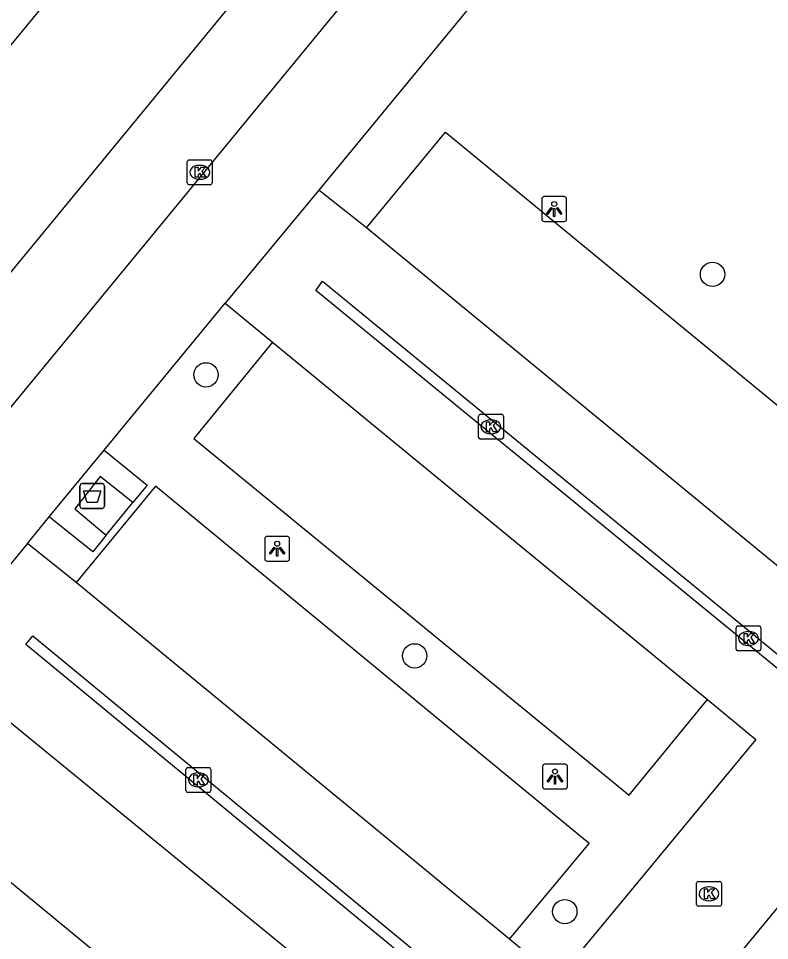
# Model space of a CAD drawing. Extents: x 155275 to 156263, y 382654 to 383635.
# Drawn here: x 155637.77 to 155667.95, y 383015.31 to 383052.37 of the extents above; entities that cross this region are included whole.
import ezdxf

# ---------------------------------------------------------------- set-up
doc = ezdxf.new("R2010")
doc.units = 0
for name, color, linetype in [('IMGEO_Afval_apart_plaats', 7, 'Continuous'), ('IMGEO_Boom', 7, 'Continuous'), ('IMGEO_Fietspad_gesloten', 7, 'Continuous'), ('IMGEO_Kolk', 7, 'Continuous'), ('IMGEO_Lichtpunt', 7, 'Continuous'), ('IMGEO_Parkeervlak_open', 7, 'Continuous'), ('IMGEO_Rijbaan_lokaal_gesloten', 7, 'Continuous'), ('IMGEO_Voetpad_gesloten', 7, 'Continuous'), ('IMGEO_Voetpad_open', 7, 'Continuous')]:
    doc.layers.add(name, color=color, linetype=linetype)

msp = doc.modelspace()

# ---------------------------------------------------------------- linework, layer by layer
at = {"layer": 'IMGEO_Afval_apart_plaats'}
for p, q in [((155640.236, 383032.776), (155640.236, 383033.576)), ((155640.236, 383033.576), (155640.236, 383032.776)), ((155640.336, 383033.676), (155641.126, 383033.676)), ((155641.126, 383033.676), (155640.336, 383033.676)), ((155641.226, 383033.576), (155641.226, 383032.776)), ((155641.226, 383032.776), (155641.226, 383033.576)), ((155641.126, 383032.676), (155640.336, 383032.676)), ((155640.336, 383032.676), (155641.126, 383032.676))]:
    msp.add_line(p, q, dxfattribs=at)
msp.add_lwpolyline([(155640.379, 383033.39), (155641.083, 383033.39), (155640.934, 383032.92), (155640.528, 383032.92), (155640.379, 383033.39)], dxfattribs=at)
for centre, start, end in [((155640.336, 383033.576), 90, 180), ((155640.336, 383033.576), 90, 180), ((155641.126, 383033.576), 0, 90), ((155641.126, 383033.576), 360, 90), ((155640.336, 383032.776), 180, 270), ((155640.336, 383032.776), 180, 270), ((155641.126, 383032.776), 270, 0), ((155641.126, 383032.776), 270, 0)]:
    msp.add_arc(centre, 0.1, start, end, dxfattribs=at)
at = {"layer": 'IMGEO_Boom'}
for centre in [(155665.656, 383042.088), (155645.303, 383038.047), (155653.69, 383026.754), (155659.721, 383016.476)]:
    msp.add_circle(centre, 0.489, dxfattribs=at)
at = {"layer": 'IMGEO_Fietspad_gesloten'}
msp.add_lwpolyline([(155578.449, 382979.563), (155602.123, 383008.412), (155669.504, 383090.181), (155696.136, 383122.234), (155702.244, 383129.715), (155705.062, 383133.055), (155708.331, 383136.749)], dxfattribs=at)
at = {"layer": 'IMGEO_Kolk'}
for p, q in [((155644.551, 383045.762), (155644.551, 383046.614)), ((155644.626, 383046.688), (155645.478, 383046.688)), ((155645.552, 383046.614), (155645.552, 383045.762)), ((155645.039, 383046.468), (155645.064, 383046.468)), ((155645.062, 383045.908), (155645.037, 383045.908)), ((155645.478, 383045.688), (155644.626, 383045.688)), ((155656.253, 383035.536), (155656.253, 383036.388)), ((155656.328, 383036.462), (155657.18, 383036.462)), ((155656.741, 383036.242), (155656.766, 383036.242)), ((155657.254, 383036.388), (155657.254, 383035.536)), ((155657.18, 383035.462), (155656.328, 383035.462)), ((155656.764, 383035.682), (155656.739, 383035.682)), ((155666.602, 383027.029), (155666.602, 383027.881)), ((155666.677, 383027.955), (155667.529, 383027.955)), ((155667.09, 383027.735), (155667.115, 383027.735)), ((155667.603, 383027.881), (155667.603, 383027.029)), ((155667.529, 383026.955), (155666.677, 383026.955)), ((155667.113, 383027.175), (155667.088, 383027.175)), ((155644.499, 383021.341), (155644.499, 383022.193)), ((155644.574, 383022.267), (155645.426, 383022.267)), ((155645.5, 383022.193), (155645.5, 383021.341)), ((155644.987, 383022.047), (155645.012, 383022.047)), ((155645.01, 383021.487), (155644.985, 383021.487)), ((155645.426, 383021.267), (155644.574, 383021.267)), ((155665.088, 383017.688), (155665.94, 383017.688)), ((155665.013, 383016.762), (155665.013, 383017.614)), ((155665.501, 383017.468), (155665.526, 383017.468)), ((155666.014, 383017.614), (155666.014, 383016.762)), ((155665.524, 383016.908), (155665.499, 383016.908)), ((155665.94, 383016.688), (155665.088, 383016.688))]:
    msp.add_line(p, q, dxfattribs=at)
for points in [[(155644.551, 383045.762), (155644.551, 383046.614)], [(155644.626, 383046.688), (155645.478, 383046.688)], [(155645.552, 383046.614), (155645.552, 383045.762)], [(155644.872, 383046.388), (155644.995, 383046.388), (155644.995, 383046.237), (155645.125, 383046.388), (155645.289, 383046.388), (155645.143, 383046.237), (155645.296, 383045.988), (155645.144, 383045.988), (155645.059, 383046.152), (155644.995, 383046.085), (155644.995, 383045.988), (155644.872, 383045.988), (155644.872, 383046.388)], [(155645.478, 383045.688), (155644.626, 383045.688)], [(155656.253, 383035.536), (155656.253, 383036.388)], [(155656.328, 383036.462), (155657.18, 383036.462)], [(155657.254, 383036.388), (155657.254, 383035.536)], [(155656.574, 383036.162), (155656.697, 383036.162), (155656.697, 383036.011), (155656.827, 383036.162), (155656.991, 383036.162), (155656.845, 383036.011), (155656.998, 383035.762), (155656.846, 383035.762), (155656.761, 383035.926), (155656.697, 383035.859), (155656.697, 383035.762), (155656.574, 383035.762), (155656.574, 383036.162)], [(155657.18, 383035.462), (155656.328, 383035.462)], [(155666.602, 383027.029), (155666.602, 383027.881)], [(155666.677, 383027.955), (155667.529, 383027.955)], [(155666.923, 383027.655), (155667.046, 383027.655), (155667.046, 383027.504), (155667.176, 383027.655), (155667.34, 383027.655), (155667.194, 383027.504), (155667.347, 383027.255), (155667.195, 383027.255), (155667.11, 383027.419), (155667.046, 383027.352), (155667.046, 383027.255), (155666.923, 383027.255), (155666.923, 383027.655)], [(155667.603, 383027.881), (155667.603, 383027.029)], [(155667.529, 383026.955), (155666.677, 383026.955)], [(155644.499, 383021.341), (155644.499, 383022.193)], [(155644.574, 383022.267), (155645.426, 383022.267)], [(155645.5, 383022.193), (155645.5, 383021.341)], [(155644.82, 383021.967), (155644.943, 383021.967), (155644.943, 383021.816), (155645.073, 383021.967), (155645.237, 383021.967), (155645.091, 383021.816), (155645.244, 383021.567), (155645.092, 383021.567), (155645.007, 383021.731), (155644.943, 383021.664), (155644.943, 383021.567), (155644.82, 383021.567), (155644.82, 383021.967)], [(155645.426, 383021.267), (155644.574, 383021.267)], [(155665.088, 383017.688), (155665.94, 383017.688)], [(155665.013, 383016.762), (155665.013, 383017.614)], [(155665.334, 383017.388), (155665.457, 383017.388), (155665.457, 383017.237), (155665.587, 383017.388), (155665.751, 383017.388), (155665.605, 383017.237), (155665.758, 383016.988), (155665.606, 383016.988), (155665.521, 383017.152), (155665.457, 383017.085), (155665.457, 383016.988), (155665.334, 383016.988), (155665.334, 383017.388)], [(155666.014, 383017.614), (155666.014, 383016.762)], [(155665.94, 383016.688), (155665.088, 383016.688)]]:
    msp.add_lwpolyline(points, dxfattribs=at)
for centre, start, end in [((155644.628, 383046.612), 91.552, 178.448), ((155644.628, 383046.612), 91.552, 178.448), ((155645.476, 383046.612), 1.552, 88.448), ((155645.476, 383046.612), 1.552, 88.448), ((155644.628, 383045.764), 181.552, 268.448), ((155644.628, 383045.764), 181.552, 268.448), ((155645.476, 383045.764), 271.552, 358.448), ((155645.476, 383045.764), 271.552, 358.448), ((155656.33, 383036.386), 91.552, 178.448), ((155656.33, 383036.386), 91.552, 178.448), ((155657.178, 383036.386), 1.552, 88.448), ((155657.178, 383036.386), 1.552, 88.448), ((155656.33, 383035.538), 181.552, 268.448), ((155656.33, 383035.538), 181.552, 268.448), ((155657.178, 383035.538), 271.552, 358.448), ((155657.178, 383035.538), 271.552, 358.448), ((155666.679, 383027.879), 91.552, 178.448), ((155666.679, 383027.879), 91.552, 178.448), ((155667.527, 383027.879), 1.552, 88.448), ((155667.527, 383027.879), 1.552, 88.448), ((155666.679, 383027.031), 181.552, 268.448), ((155666.679, 383027.031), 181.552, 268.448), ((155667.527, 383027.031), 271.552, 358.448), ((155667.527, 383027.031), 271.552, 358.448), ((155644.576, 383022.191), 91.552, 178.448), ((155644.576, 383022.191), 91.552, 178.448), ((155645.424, 383022.191), 1.552, 88.448), ((155645.424, 383022.191), 1.552, 88.448), ((155644.576, 383021.343), 181.552, 268.448), ((155644.576, 383021.343), 181.552, 268.448), ((155645.424, 383021.343), 271.552, 358.448), ((155645.424, 383021.343), 271.552, 358.448), ((155665.09, 383017.612), 91.552, 178.448), ((155665.09, 383017.612), 91.552, 178.448), ((155665.938, 383017.612), 1.552, 88.448), ((155665.938, 383017.612), 1.552, 88.448), ((155665.09, 383016.764), 181.552, 268.448), ((155665.09, 383016.764), 181.552, 268.448), ((155665.938, 383016.764), 271.552, 358.448), ((155665.938, 383016.764), 271.552, 358.448)]:
    msp.add_arc(centre, 0.0765, start, end, dxfattribs=at)
for centre, major_axis, ratio, start_param, end_param in [((155645.038, 383046.188), (-0.387, 0.002), 0.722429, 4.712389, 7.853982), ((155645.063, 383046.188), (-0.39, 0.002), 0.717154, 1.570796, 4.712389), ((155656.74, 383035.962), (-0.387, 0.002), 0.722429, 4.712389, 7.853982), ((155656.765, 383035.962), (-0.39, 0.002), 0.717154, 1.570796, 4.712389), ((155667.089, 383027.455), (-0.387, 0.002), 0.722429, 4.712389, 7.853982), ((155667.114, 383027.455), (-0.39, 0.002), 0.717154, 1.570796, 4.712389), ((155644.986, 383021.767), (-0.387, 0.002), 0.722429, 4.712389, 7.853982), ((155645.011, 383021.767), (-0.39, 0.002), 0.717154, 1.570796, 4.712389), ((155665.5, 383017.188), (-0.387, 0.002), 0.722429, 4.712389, 7.853982), ((155665.525, 383017.188), (-0.39, 0.002), 0.717154, 1.570796, 4.712389)]:
    msp.add_ellipse(centre, major_axis=major_axis, ratio=ratio, start_param=start_param, end_param=end_param, dxfattribs=at)
at = {"layer": 'IMGEO_Lichtpunt'}
for p, q in [((155658.797, 383045.114), (155658.797, 383044.307)), ((155658.797, 383045.114), (155658.797, 383044.307)), ((155659.699, 383045.209), (155658.891, 383045.209)), ((155659.699, 383045.209), (155658.891, 383045.209)), ((155659.793, 383044.307), (155659.793, 383045.114)), ((155659.793, 383044.307), (155659.793, 383045.114)), ((155658.891, 383044.213), (155659.699, 383044.213)), ((155658.891, 383044.213), (155659.699, 383044.213)), ((155647.664, 383031.462), (155647.664, 383030.655)), ((155647.664, 383031.462), (155647.664, 383030.655)), ((155648.566, 383031.557), (155647.758, 383031.557)), ((155648.566, 383031.557), (155647.758, 383031.557)), ((155648.66, 383030.655), (155648.66, 383031.462)), ((155648.66, 383030.655), (155648.66, 383031.462)), ((155647.758, 383030.561), (155648.566, 383030.561)), ((155647.758, 383030.561), (155648.566, 383030.561)), ((155658.827, 383022.307), (155658.827, 383021.5)), ((155658.827, 383022.307), (155658.827, 383021.5)), ((155659.729, 383022.402), (155658.921, 383022.402)), ((155659.729, 383022.402), (155658.921, 383022.402)), ((155659.823, 383021.5), (155659.823, 383022.307)), ((155659.823, 383021.5), (155659.823, 383022.307)), ((155658.921, 383021.406), (155659.729, 383021.406)), ((155658.921, 383021.406), (155659.729, 383021.406))]:
    msp.add_line(p, q, dxfattribs=at)
for points in [[(155659.171, 383044.778), (155659.21, 383044.75), (155659.022, 383044.488), (155658.984, 383044.515), (155659.171, 383044.778)], [(155659.273, 383044.73), (155659.32, 383044.73), (155659.32, 383044.408), (155659.273, 383044.408), (155659.273, 383044.73)], [(155659.383, 383044.75), (155659.421, 383044.777), (155659.608, 383044.515), (155659.569, 383044.487), (155659.383, 383044.75)], [(155648.038, 383031.126), (155648.077, 383031.098), (155647.889, 383030.836), (155647.851, 383030.863), (155648.038, 383031.126)], [(155648.14, 383031.078), (155648.187, 383031.078), (155648.187, 383030.756), (155648.14, 383030.756), (155648.14, 383031.078)], [(155648.25, 383031.098), (155648.288, 383031.125), (155648.475, 383030.863), (155648.436, 383030.835), (155648.25, 383031.098)], [(155659.201, 383021.971), (155659.24, 383021.943), (155659.052, 383021.681), (155659.014, 383021.708), (155659.201, 383021.971)], [(155659.303, 383021.923), (155659.35, 383021.923), (155659.35, 383021.601), (155659.303, 383021.601), (155659.303, 383021.923)], [(155659.413, 383021.943), (155659.451, 383021.97), (155659.638, 383021.708), (155659.599, 383021.68), (155659.413, 383021.943)]]:
    msp.add_lwpolyline(points, dxfattribs=at)
for centre in [(155659.296, 383044.912), (155648.163, 383031.26), (155659.326, 383022.105)]:
    msp.add_circle(centre, 0.0994, dxfattribs=at)
for centre, start, end in [((155658.891, 383045.114), 90, 180), ((155658.891, 383045.114), 90, 180), ((155659.699, 383045.114), 0, 90), ((155659.699, 383045.114), 0, 90), ((155658.891, 383044.307), 180, 270), ((155658.891, 383044.307), 180, 270), ((155659.699, 383044.307), 270, 0), ((155659.699, 383044.307), 270, 360), ((155647.758, 383031.462), 90, 180), ((155647.758, 383031.462), 90, 180), ((155648.566, 383031.462), 0, 90), ((155648.566, 383031.462), 0, 90), ((155647.758, 383030.655), 180, 270), ((155647.758, 383030.655), 180, 270), ((155648.566, 383030.655), 270, 0), ((155648.566, 383030.655), 270, 360), ((155658.921, 383022.307), 90, 180), ((155658.921, 383022.307), 90, 180), ((155659.729, 383022.307), 0, 90), ((155659.729, 383022.307), 0, 90), ((155658.921, 383021.5), 180, 270), ((155658.921, 383021.5), 180, 270), ((155659.729, 383021.5), 270, 0), ((155659.729, 383021.5), 270, 360)]:
    msp.add_arc(centre, 0.0946, start, end, dxfattribs=at)
at = {"layer": 'IMGEO_Parkeervlak_open'}
for points in [[(155651.755, 383043.96), (155654.921, 383047.799), (155678.185, 383028.662), (155675.036, 383024.801)], [(155647.98, 383039.367), (155644.816, 383035.495), (155662.304, 383021.161), (155665.46, 383024.999)], [(155657.505, 383015.364), (155660.697, 383019.208), (155643.27, 383033.572), (155640.091, 383029.705)], [(155636.248, 383025.054), (155633.122, 383021.223), (155654.12, 383003.918)]]:
    msp.add_lwpolyline(points, dxfattribs=at)
at = {"layer": 'IMGEO_Rijbaan_lokaal_gesloten'}
for points in [[(155711.442, 383132.126), (155679.74, 383093.59), (155589.051, 382983.35)], [(155591.698, 382981.075), (155596.474, 382986.965), (155631.252, 383029.213), (155635.105, 383033.893), (155643.042, 383043.534), (155646.823, 383048.128), (155682.427, 383091.379), (155708.323, 383122.836)]]:
    msp.add_lwpolyline(points, dxfattribs=at)
at = {"layer": 'IMGEO_Voetpad_gesloten'}
for points in [[(155642.367, 383032.911), (155641.054, 383033.957), (155640.033, 383032.659), (155641.294, 383031.604)], [(155641.294, 383031.604), (155642.367, 383032.911)]]:
    msp.add_lwpolyline(points, dxfattribs=at)
at = {"layer": 'IMGEO_Voetpad_open'}
for points in [[(155663.693, 383062.31), (155649.839, 383045.475)], [(155649.839, 383045.475), (155646.075, 383040.922)], [(155651.755, 383043.96), (155649.839, 383045.475)], [(155675.036, 383024.801), (155651.755, 383043.96)], [(155649.712, 383041.444), (155649.98, 383041.815), (155669.39, 383025.899), (155669.102, 383025.557), (155649.712, 383041.444)], [(155641.208, 383035.014), (155646.075, 383040.922)], [(155646.075, 383040.922), (155647.98, 383039.367)], [(155647.98, 383039.367), (155665.46, 383024.999)], [(155639.004, 383032.339), (155641.208, 383035.014)], [(155641.208, 383035.014), (155642.934, 383033.611), (155642.367, 383032.911)], [(155638.127, 383031.274), (155639.004, 383032.339)], [(155641.294, 383031.604), (155640.752, 383030.929), (155639.004, 383032.339)], [(155638.127, 383031.274), (155634.326, 383026.663)], [(155640.091, 383029.705), (155638.127, 383031.274)], [(155657.505, 383015.364), (155640.091, 383029.705)], [(155657.636, 383011.648), (155657.353, 383011.29), (155638.062, 383027.206), (155638.344, 383027.558), (155657.636, 383011.648)], [(155636.248, 383025.054), (155657.297, 383007.826), (155654.12, 383003.918)], [(155665.46, 383024.999), (155667.391, 383023.391), (155659.425, 383013.763), (155657.505, 383015.364)], [(155646.029, 382989.662), (155673.776, 383023.305), (155683.577, 383015.26)]]:
    msp.add_lwpolyline(points, dxfattribs=at)

doc.saveas('drawing.dxf')
